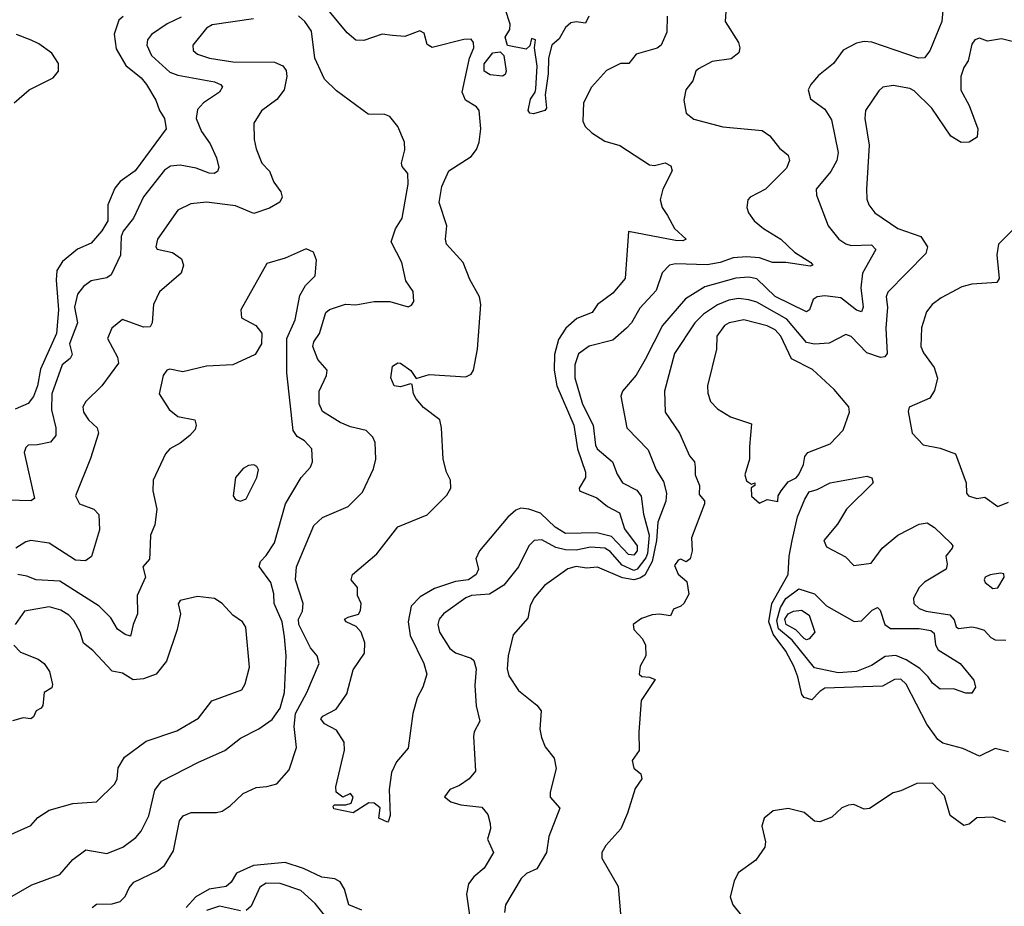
# Model space of a CAD drawing. Extents: x 1690054 to 1842981, y 782881 to 914114.
# Tile 341 of 656: x 1733512 to 1737269, y 901749 to 905132. Entities that reach past the tile are written whole.
import ezdxf

# ---------------------------------------------------------------- set-up
doc = ezdxf.new("R2010")
doc.units = 0

msp = doc.modelspace()

# ---------------------------------------------------------------- linework, layer by layer
at = {"layer": '0CON10XD'}
for points in [[(1735983.3, 905145), (1735981.9, 905085), (1735959.4, 905035), (1735945, 905023.6), (1735865, 905000.6), (1735836.7, 904965), (1735805, 904964.3), (1735751.7, 904938.3), (1735693.5, 904875), (1735663.6, 904815), (1735660.5, 904745), (1735670, 904725), (1735695, 904700), (1735745, 904668.9), (1735801.8, 904651.8), (1735915, 904577.8), (1735935, 904575.5), (1735975, 904585.6), (1735996.7, 904575), (1736002, 904555), (1735966.4, 904485), (1735955.7, 904445), (1735964.2, 904415), (1735984.5, 904384.5), (1736011.4, 904335), (1736055.8, 904294.2), (1736042.2, 904287.8), (1736015, 904289.5), (1735835, 904323.3), (1735822.9, 904145), (1735775, 904089.2), (1735717.3, 904045), (1735696.7, 904015), (1735638.4, 903991.6), (1735596.2, 903955), (1735567.9, 903912.1), (1735552.4, 903855), (1735551.5, 903795), (1735562.3, 903735), (1735626.3, 903585), (1735640.2, 903495), (1735671.8, 903405), (1735671.5, 903385), (1735646.7, 903345), (1735648.6, 903335), (1735715, 903308), (1735754.9, 903274.9), (1735800.9, 903250.9), (1735820, 903190), (1735868.1, 903125), (1735867.9, 903105), (1735855, 903088.5), (1735835, 903091.6), (1735770.5, 903160.5), (1735715, 903173.6), (1735595, 903171.7), (1735555, 903196.3), (1735499.2, 903249.2), (1735455, 903264.8), (1735425, 903267.8), (1735405, 903260.9), (1735375, 903233.8), (1735266.2, 903105), (1735252.5, 903075), (1735262.7, 903035), (1735253.5, 903015), (1735224.8, 902995.2), (1735175, 902988.4), (1735095, 902961.9), (1735039.8, 902930.2), (1735006.2, 902893.8), (1734994.7, 902834.7), (1735002.5, 902782.5), (1735054.4, 902675), (1735065.8, 902635), (1735050, 902585), (1735029.2, 902545), (1735012, 902485), (1734995, 902352.5), (1734949.6, 902300.4), (1734930.9, 902259.1), (1734922.5, 902195), (1734926.1, 902096.1), (1734920, 902075), (1734915, 902070), (1734882.5, 902085), (1734887.5, 902125), (1734865, 902143.3), (1734845, 902143.8), (1734785, 902106.2), (1734710.7, 902120.7), (1734708.3, 902131.7), (1734713.6, 902136.4), (1734756.7, 902136.7), (1734776.9, 902143.1), (1734784, 902165), (1734775, 902180), (1734745, 902166.2), (1734720, 902185), (1734718.8, 902205), (1734752, 902345), (1734750, 902375), (1734720.7, 902420.7), (1734675, 902445.5), (1734661.5, 902465), (1734668.9, 902475), (1734719.2, 902500.8), (1734760.2, 902559.8), (1734785, 902651.9), (1734828.1, 902715), (1734828.9, 902755), (1734815.4, 902795), (1734796.2, 902816.2), (1734758, 902835), (1734752, 902845), (1734765, 902851.9), (1734805, 902863.3), (1734812.3, 902877.8), (1734814.8, 902905), (1734800.8, 902935), (1734801.5, 902965), (1734777.1, 902995), (1734782, 903015), (1734875, 903094.3), (1734955, 903197.1), (1735067.6, 903242.4), (1735142.4, 903317.6), (1735156.9, 903345), (1735155.6, 903375), (1735140.8, 903405), (1735127.5, 903455), (1735122, 903575), (1735115.4, 903605.4), (1735052.6, 903652.6), (1735025.5, 903685), (1735014.5, 903705), (1735010, 903740), (1735003, 903743), (1734965, 903730.6), (1734941.2, 903735), (1734928.8, 903765), (1734935, 903810), (1734955, 903823.3), (1734965, 903821.2), (1735005, 903794), (1735025, 903762.5), (1735075, 903778.8), (1735215, 903768.9), (1735235, 903779.2), (1735243.3, 903795), (1735259.2, 903875), (1735271.8, 904045), (1735267.3, 904075), (1735230.3, 904140.3), (1735203.8, 904205), (1735141.2, 904275), (1735136.6, 904295), (1735142, 904345), (1735113.1, 904435), (1735123.2, 904495), (1735149.4, 904555), (1735235, 904610), (1735255, 904636.4), (1735265.6, 904665), (1735271.7, 904715), (1735265.6, 904785.6), (1735255, 904799.2), (1735212.7, 904825), (1735200.7, 904855), (1735228.4, 904985), (1735244.5, 905025), (1735244.4, 905044.4), (1735235, 905057.1), (1735206.6, 905056.6), (1735085.7, 905025.7), (1735067, 905037), (1735055, 905080), (1735039.3, 905089.3), (1734982.1, 905067.9), (1734935, 905072.2), (1734895, 905076.5), (1734825, 905052.5), (1734795, 905054.3), (1734761.7, 905081.7), (1734675, 905186.1)], [(1736206.2, 905163.8), (1736204.6, 905125), (1736254.4, 905045), (1736260, 905025), (1736255.8, 905005), (1736226.9, 904983.1), (1736155, 904972.1), (1736101.9, 904945), (1736092.7, 904935), (1736081.2, 904898.8), (1736054, 904865), (1736045.8, 904825), (1736055.8, 904775.8), (1736085, 904751.9), (1736195, 904723.6), (1736345, 904708.9), (1736375, 904689.4), (1736411.5, 904641.5), (1736444.2, 904615), (1736450, 904595), (1736438.1, 904565), (1736358.6, 904485), (1736299.2, 904455), (1736290, 904445), (1736287.1, 904415), (1736293.1, 904395), (1736314.3, 904365), (1736350, 904335), (1736416.9, 904295), (1736468.5, 904245), (1736531.5, 904205), (1736538.6, 904195), (1736528.8, 904191.2), (1736435.5, 904205.5), (1736385, 904205.2), (1736335, 904223.9), (1736285, 904226.9), (1736235, 904223.8), (1736185, 904206), (1736135, 904196.7), (1736015, 904200), (1735992, 904195), (1735964.1, 904165.9), (1735940.8, 904099.2), (1735879.1, 904030.9), (1735846.7, 903975), (1735827.7, 903955), (1735775, 903909.6), (1735685, 903886.4), (1735645, 903856.9), (1735630, 903815), (1735631.1, 903765), (1735659.8, 903665), (1735700.9, 903585), (1735709.1, 903509.1), (1735716.2, 903495), (1735773.9, 903445), (1735792.6, 903397.4), (1735811.8, 903365), (1735867.5, 903337.5), (1735883.8, 903313.8), (1735892.4, 903245), (1735913.8, 903165), (1735907.7, 903095), (1735900.8, 903079.2), (1735868.5, 903035), (1735855, 903030.2), (1735811.2, 903051.2), (1735765, 903102.8), (1735745, 903115.2), (1735690.3, 903119.7), (1735635, 903107.5), (1735595, 903108.9), (1735558.3, 903118.3), (1735505, 903147.1), (1735475, 903144.4), (1735455.3, 903124.7), (1735415.5, 903045), (1735358.9, 902975), (1735305, 902940.7), (1735236.2, 902935), (1735215, 902926.3), (1735129.5, 902865), (1735113.2, 902845), (1735108.2, 902825), (1735114, 902795), (1735153.4, 902733.4), (1735175, 902716), (1735235, 902696.2), (1735245, 902687.5), (1735254.3, 902655), (1735248.8, 902591.2), (1735253.8, 902513.8), (1735267.8, 902455), (1735245.7, 902415), (1735243.5, 902396.5), (1735251.9, 902265), (1735227.1, 902235), (1735190.3, 902209.7), (1735153.3, 902195), (1735133.3, 902166.7), (1735157.3, 902147.3), (1735195, 902135.7), (1735275, 902127.5), (1735299.1, 902099.1), (1735308, 902065), (1735309.2, 902045), (1735297.1, 902005), (1735320.6, 901955), (1735285, 901894.4), (1735245, 901861.9), (1735224.7, 901835), (1735217.6, 901795), (1735228.4, 901715)], [(1737037.7, 905195), (1737030.7, 905125), (1736985, 905013.8), (1736965, 904986), (1736942.5, 904985), (1736763.2, 905046.8), (1736735, 905049.4), (1736705, 905042.9), (1736654.1, 905015.9), (1736617.5, 904965), (1736560.6, 904919.4), (1736530.8, 904885), (1736520.8, 904865), (1736530.3, 904830.3), (1736585, 904790), (1736610.2, 904750.2), (1736634.7, 904625), (1736629.7, 904595), (1736607.1, 904552.9), (1736551.1, 904485), (1736552.1, 904462.1), (1736597.8, 904345), (1736637.8, 904295), (1736665, 904276.2), (1736685, 904270.3), (1736762.4, 904272.4), (1736778.9, 904255), (1736728.4, 904165), (1736721.2, 904108.8), (1736730.6, 904035), (1736725, 904017.1), (1736705, 904023.3), (1736645, 904070.3), (1736585, 904077.9), (1736555.8, 904074.2), (1736539.4, 904065), (1736525.4, 904024.6), (1736515, 904016.9), (1736395, 904076.2), (1736325, 904143.4), (1736295, 904149.7), (1736245, 904146.1), (1736126.9, 904113.1), (1736053, 904067), (1735964.4, 903965.6), (1735898.8, 903835), (1735864.7, 903775.3), (1735812, 903715), (1735806, 903695), (1735829.5, 903575), (1735910.8, 903490.8), (1735940.7, 903415), (1735969.4, 903369.4), (1735980, 903325), (1735977.9, 903295), (1735946.9, 903215), (1735942.6, 903145), (1735925.5, 903064.5), (1735897, 903013), (1735879.1, 903000.9), (1735855, 902995.4), (1735812.7, 903002.7), (1735716.9, 903043.1), (1735675, 903039.6), (1735635.2, 903045.2), (1735603.8, 903036.2), (1735515, 902972.8), (1735474, 902925), (1735459.6, 902895), (1735451.2, 902848.8), (1735395.7, 902785), (1735375.7, 902704.3), (1735372.2, 902655), (1735378.5, 902628.5), (1735415, 902572), (1735485, 902516.9), (1735502.2, 902495), (1735497.3, 902425), (1735503, 902393), (1735517.6, 902357.6), (1735552.2, 902315), (1735558.9, 902275), (1735535.8, 902185), (1735536, 902165), (1735573.2, 902123.2), (1735531.8, 902015), (1735521.9, 901955), (1735485, 901892.7), (1735445.9, 901874.1), (1735425.5, 901855), (1735365.6, 901755), (1735361.5, 901725)], [(1735684.4, 905145.6), (1735671.7, 905118.3), (1735635, 905124.2), (1735615, 905120), (1735595, 905102.5), (1735571.1, 905058.9), (1735542.5, 905035), (1735529.4, 904985), (1735528.9, 904925), (1735517.7, 904845), (1735521.8, 904795), (1735516.4, 904785), (1735472.5, 904772.5), (1735458.9, 904775), (1735452, 904785), (1735461.7, 904828.3), (1735479.2, 904855), (1735481.2, 904868.8), (1735486.9, 904955), (1735476.7, 905025), (1735480, 905055), (1735465, 905060), (1735458.3, 905031.7), (1735445, 905020), (1735373.3, 905033.3), (1735364.6, 905065), (1735382.5, 905095), (1735384, 905115), (1735364, 905174)], [(1733906.3, 905143.7), (1733890.1, 905129.9), (1733872.7, 905077.3), (1733880.7, 905020.7), (1733917.2, 904957.2), (1733975, 904910.5), (1733995.5, 904885), (1734031.9, 904825), (1734045.5, 904785.5), (1734064.4, 904755), (1734070.8, 904715), (1733952.2, 904555), (1733895.9, 904514.1), (1733875, 904489.5), (1733848.6, 904425), (1733848, 904365), (1733825, 904325.9), (1733785, 904279.1), (1733733.1, 904256.9), (1733675, 904208.8), (1733654.2, 904175), (1733651.7, 904138.2), (1733660.7, 904025), (1733653, 903935), (1733590.9, 903799.1), (1733579.8, 903735), (1733565, 903694.3), (1733545, 903667.1), (1733494.5, 903645.5)], [(1734404.6, 905135.4), (1734247, 905113), (1734225, 905100), (1734173.1, 905035), (1734174.3, 905015), (1734190.7, 905000.7), (1734236.2, 904985), (1734325, 904971), (1734485, 904970.4), (1734516.1, 904956.1), (1734528.3, 904938.3), (1734531.1, 904915), (1734521.4, 904865), (1734493, 904827), (1734435, 904784), (1734405, 904736.7), (1734406.5, 904675), (1734415, 904638.8), (1734436.5, 904585), (1734465, 904554.3), (1734481.7, 904511.7), (1734508.6, 904475), (1734513.1, 904455), (1734504.5, 904435.5), (1734465, 904412.5), (1734405, 904392.7), (1734335, 904422.3), (1734225, 904435.3), (1734165, 904428.8), (1734115.3, 904404.7), (1734038, 904295), (1734031.2, 904265), (1734036.2, 904256.2), (1734095, 904243.8), (1734129.7, 904219.7), (1734137.5, 904195), (1734128.6, 904165), (1734045, 904093.8), (1734023.3, 904045), (1734018.1, 903975), (1734010, 903960), (1733985, 903958.8), (1733905, 903988.5), (1733863.1, 903955), (1733846.9, 903915), (1733885.4, 903845), (1733888.9, 903821.1), (1733825.5, 903734.5), (1733764.2, 903675), (1733752.9, 903655), (1733755.6, 903635), (1733774.7, 903604.7), (1733807.1, 903575), (1733813.1, 903555), (1733782, 903458), (1733725.3, 903315), (1733740.9, 903285), (1733795, 903263.8), (1733813.8, 903243.8), (1733816, 903185), (1733785.7, 903084.3), (1733762.7, 903067.3), (1733725, 903070.4), (1733625, 903134.1), (1733555, 903144.5), (1733535, 903140), (1733497.5, 903115)], [(1733789.2, 901745), (1733805, 901757.8), (1733865, 901758.4), (1733895, 901767.9), (1733915, 901786.9), (1733929.8, 901820.2), (1733948.2, 901841.8), (1734037.5, 901885), (1734064.6, 901905), (1734099, 901961), (1734122.1, 902075), (1734135.3, 902094.7), (1734166.6, 902106.6), (1734263.4, 902106.6), (1734285, 902112.2), (1734315, 902132.2), (1734365, 902179.5), (1734415, 902202.2), (1734455.7, 902205.7), (1734493.1, 902216.9), (1734539.8, 902270.2), (1734568.1, 902355), (1734559.5, 902435), (1734564.8, 902485), (1734608.2, 902565), (1734654.4, 902675), (1734647.5, 902705), (1734621.7, 902735), (1734577.1, 902825), (1734576.6, 902845), (1734591.3, 902875), (1734593.9, 902905), (1734564.4, 902994.4), (1734568.6, 903045), (1734635, 903201.9), (1734667, 903233), (1734765.4, 903274.6), (1734820.7, 903329.3), (1734862.1, 903417.9), (1734870.8, 903455), (1734868.3, 903518.3), (1734859.1, 903539.1), (1734834.5, 903564.5), (1734775, 903578.9), (1734734.8, 903594.8), (1734704.7, 903614.7), (1734667.5, 903637.5), (1734655, 903666.7), (1734654.7, 903715), (1734682.7, 903775), (1734685.6, 903795), (1734650, 903835), (1734631.3, 903885), (1734635, 903902.5), (1734656.2, 903935), (1734680, 904015), (1734694.2, 904025.7), (1734755, 904046.8), (1734795, 904044.6), (1734865, 904056.2), (1734925, 904056.7), (1734995, 904036.7), (1735007.7, 904042.3), (1735016.4, 904056.4), (1735013.3, 904095), (1734986.2, 904135), (1734970, 904205), (1734929.5, 904285), (1734946.6, 904333.4), (1734971.8, 904375), (1734994.4, 904505), (1734992.9, 904545), (1734972.1, 904572.1), (1734969.1, 904585), (1734981.5, 904635), (1734980.6, 904665), (1734955.6, 904725), (1734925, 904762), (1734905, 904770.8), (1734841.4, 904771.4), (1734720.4, 904860.4), (1734675.7, 904905), (1734637.8, 904985), (1734625, 905088.6), (1734600.3, 905125), (1734576.1, 905146.1)], [(1734128.8, 905141.2), (1734075, 905115.6), (1734015.4, 905075), (1734000, 905055), (1733996.7, 905035), (1734015, 904995.4), (1734085, 904931.3), (1734115, 904920), (1734255.2, 904895.2), (1734278.6, 904885), (1734285.4, 904875.4), (1734274.4, 904855), (1734213.6, 904815), (1734190.9, 904789.1), (1734185.4, 904755), (1734205.9, 904705.9)], [(1733490.5, 904815), (1733548.6, 904865), (1733639.5, 904910.5), (1733659.7, 904935), (1733660, 904965), (1733634.3, 905004.3), (1733585, 905040.5), (1733556, 905054), (1733500, 905075)], [(1737299.1, 905049.1), (1737259.2, 905059.2), (1737205, 905050), (1737175, 905061.5), (1737156.9, 905055), (1737145, 905038), (1737131.1, 904975), (1737115, 904950), (1737103.2, 904915), (1737103.7, 904863.7), (1737135.4, 904805), (1737168.6, 904715), (1737165.7, 904684.3), (1737135, 904664.2), (1737105, 904662.9), (1737065, 904687.1), (1736992.2, 904795), (1736925, 904861.1), (1736908.9, 904868.9), (1736845, 904880.3), (1736805.8, 904874.2), (1736789.9, 904860.1), (1736739.7, 904785), (1736737.7, 904755), (1736753.1, 904653.1), (1736743.6, 904485), (1736745, 904447.5), (1736752.9, 904425), (1736775.3, 904395.3), (1736863.6, 904335), (1736951.4, 904305), (1736976.5, 904265), (1736969.5, 904240.5), (1736825, 904092.9), (1736818.8, 904075), (1736823.8, 904035), (1736817, 903955), (1736822.1, 903857.9), (1736813.8, 903846.2), (1736796.7, 903843.3), (1736745, 903861.2), (1736685, 903922.9), (1736665, 903931.1), (1736601.6, 903898.4), (1736545, 903893.5), (1736515, 903899.8), (1736439.5, 903989.5), (1736325, 904053.7), (1736295, 904063.3), (1736255, 904068.2), (1736218, 904062), (1736175, 904044.4), (1736121.1, 904008.9), (1736088.8, 903975), (1736011.3, 903858.7), (1735972.2, 903715), (1735975.3, 903635), (1736030, 903555), (1736068.5, 903468.5), (1736087.1, 903445), (1736089.5, 903425), (1736090, 903395), (1736106.8, 903355), (1736105, 903320), (1736125, 903296.2), (1736125.5, 903285), (1736075.6, 903155), (1736078, 903105), (1736070, 903075), (1736055, 903063.3), (1736035, 903073.3), (1736025, 903070), (1736010.7, 903049.3), (1736025, 903016.9), (1736057.9, 902987.9), (1736065, 902940), (1736045.8, 902904.2), (1736035, 902893.8), (1736007, 902883), (1735995, 902857.5), (1735953.6, 902863.6), (1735925, 902860.8), (1735885, 902847.7), (1735853.3, 902825), (1735855.6, 902805), (1735889.1, 902769.1), (1735900, 902745), (1735901.2, 902705), (1735880, 902665), (1735876.2, 902635), (1735885.8, 902625.8), (1735915, 902624), (1735936.7, 902615), (1735884, 902535), (1735874.1, 902414.1), (1735876.1, 902343.9), (1735849.4, 902305), (1735855.6, 902275.6), (1735882.5, 902255), (1735886.7, 902235), (1735860.9, 902199.1), (1735831.9, 902105), (1735805.4, 902044.6), (1735748.9, 901981.1), (1735732.9, 901955), (1735732.9, 901932.9), (1735796.2, 901825), (1735806.2, 901705)], [(1735355, 904916.7), (1735307.8, 904922.2), (1735285, 904936.2), (1735285, 904963.8), (1735317.1, 905005), (1735345, 905010), (1735360, 904995), (1735368.8, 904935), (1735365, 904922.5), (1735355, 904916.7)], [(1734205.9, 904705.9), (1734238.8, 904658.8), (1734262.9, 904605), (1734271.7, 904568.3), (1734267.1, 904552.9), (1734254.4, 904545.6), (1734235, 904546.9), (1734185.2, 904565.2), (1734125, 904577.4), (1734087.5, 904572.5), (1734065, 904558.5), (1733984.5, 904455.5), (1733946.9, 904375), (1733906.8, 904325), (1733899.5, 904305), (1733896.7, 904233.3), (1733861.4, 904158.6), (1733845, 904147.5), (1733785, 904136.2), (1733755, 904113.6), (1733733.2, 904085), (1733721.1, 904035), (1733733.2, 903975), (1733702.5, 903895), (1733712.6, 903855), (1733705, 903839.2), (1733674.1, 903815), (1733635.2, 903705), (1733633.1, 903643.1), (1733649.4, 903575), (1733650, 903545), (1733630.2, 903519.8), (1733580.4, 903509.6), (1733545, 903508), (1733535, 903500), (1733528.8, 903481.2), (1733568, 903305), (1733554.3, 903295.7), (1733425, 903300.6)], [(1737307.5, 904335), (1737246.7, 904275), (1737241.2, 904235), (1737250, 904145), (1737240.8, 904129.2), (1737145, 904123.3), (1737107.4, 904112.6), (1737028.7, 904071.3), (1736994.4, 904045), (1736972.3, 904017.8), (1736953.3, 903956.7), (1736951.3, 903885), (1736960.6, 903860.6), (1737001.5, 903805), (1737014.5, 903764.5), (1737003.4, 903716.6), (1736985, 903687.8), (1736905.8, 903654.2), (1736902.5, 903637.5), (1736917.8, 903555), (1736959.8, 903509.8), (1737025, 903497.7), (1737082.5, 903475), (1737124.4, 903364.4), (1737125.5, 903325), (1737132.9, 903315), (1737165, 903305.6), (1737195, 903310.8), (1737245, 903274.5), (1737285, 903290.8)], [(1733431.7, 901758.3), (1733558.3, 901831.7), (1733665, 901870), (1733715, 901927.5), (1733765, 901964.3), (1733845, 901950.6), (1733905.3, 901974.7), (1733955, 902012.2), (1733975, 902035.7), (1734005, 902094), (1734027.8, 902192.2), (1734053.4, 902226.6), (1734195, 902299.6), (1734295, 902343.3), (1734355, 902391.1), (1734425, 902426.2), (1734475, 902461.8), (1734505.4, 902504.6), (1734522, 902565), (1734528.3, 902705), (1734522.1, 902777.9), (1734513.9, 902835), (1734483.5, 902905), (1734481.5, 902941.5), (1734470.3, 902985), (1734425.9, 903045.9), (1734431.4, 903065), (1734452.9, 903087.1), (1734484, 903136), (1734526.9, 903285), (1734585.6, 903385), (1734621.4, 903425), (1734629.5, 903445), (1734626.9, 903495), (1734599.1, 903525), (1734571.5, 903541.5), (1734555.8, 903565), (1734531.3, 903785), (1734531.1, 903915), (1734563.1, 903986.9), (1734580.8, 904079.2), (1734602.1, 904117.9), (1734639.4, 904155), (1734644.2, 904215), (1734633.8, 904245), (1734605, 904257.5), (1734525, 904222.5), (1734455, 904201.2), (1734355.8, 904025), (1734358, 903995), (1734413.8, 903965), (1734435.7, 903935.7), (1734434.4, 903895), (1734410.8, 903855), (1734325, 903814.6), (1734225, 903810.4), (1734135, 903788.6), (1734085, 903798.1), (1734073.8, 903795), (1734059.2, 903775), (1734043.8, 903705), (1734081.9, 903645), (1734115, 903618.5), (1734180, 903605), (1734186, 903585), (1734181.2, 903568.8), (1734161.2, 903545), (1734125, 903515.8), (1734085, 903494), (1734068, 903475), (1734021.4, 903375), (1734020.6, 903335), (1734035.8, 903265), (1734027.5, 903205), (1734010.6, 903165), (1734008.3, 903098.3), (1734006.9, 903073.1), (1733982.1, 903045), (1733992.5, 903005), (1733960.2, 902935), (1733961.3, 902865), (1733944.6, 902825), (1733935, 902780.4), (1733915, 902786.2), (1733885, 902807.1), (1733860.4, 902850.4), (1733815, 902894), (1733665, 902989.7), (1733575, 902994.2), (1733539.4, 903009.4), (1733505, 903015.3)], [(1736335, 903286.7), (1736365, 903301.2), (1736405, 903293.8), (1736406.7, 903315), (1736417.5, 903335), (1736445, 903368.1), (1736475, 903384.3), (1736485, 903396.2), (1736502.5, 903435), (1736508.5, 903465), (1736519.3, 903480.7), (1736605, 903513.6), (1736655, 903565.7), (1736678, 903635), (1736675.8, 903655), (1736620.7, 903720.7), (1736537.7, 903797.7), (1736457.7, 903837.7), (1736416.1, 903925), (1736395, 903949.3), (1736365, 903963.5), (1736275, 903986.2), (1736219.2, 903975), (1736201.8, 903965), (1736172.2, 903925), (1736171.2, 903875), (1736137.3, 903735), (1736137.4, 903707.4), (1736147.8, 903675), (1736175, 903647.8), (1736225, 903616.9), (1736305, 903590), (1736296.4, 903503.6), (1736297.5, 903455), (1736278.9, 903395), (1736285, 903372), (1736305, 903360), (1736317.5, 903365), (1736316.7, 903355), (1736303.6, 903346.4), (1736304.3, 903314.3), (1736335, 903286.7)], [(1734355, 903294.4), (1734376.3, 903303.7), (1734417.3, 903385), (1734423.1, 903415), (1734416.9, 903426.9), (1734405, 903433.1), (1734385, 903431.1), (1734365, 903420), (1734335.5, 903385), (1734326.7, 903315), (1734335, 903300.8), (1734355, 903294.4)], [(1737175, 902322.2), (1737110.9, 902350.9), (1737035, 902372.1), (1737015.5, 902385.5), (1736974, 902444), (1736895, 902597.1), (1736875, 902615.4), (1736850, 902615), (1736805, 902588.9), (1736585, 902581.7), (1736565, 902569.3), (1736535, 902536.5), (1736506, 902546), (1736497.1, 902557.1), (1736481.6, 902625), (1736465.6, 902665), (1736435, 902723.2), (1736386.9, 902786.9), (1736371, 902835), (1736381.9, 902905), (1736445.1, 903015), (1736448.5, 903085), (1736459.2, 903145), (1736479.6, 903235), (1736508, 903302), (1736525, 903330.8), (1736555, 903338.9), (1736605, 903364.7), (1736745, 903390.9), (1736763.5, 903383.5), (1736768.6, 903365), (1736667.5, 903265), (1736633.1, 903206.9), (1736581.1, 903145), (1736590.9, 903120.9), (1736663, 903083), (1736695, 903050), (1736761.1, 903058.9), (1736803.3, 903115), (1736863.6, 903165), (1736945, 903207.8), (1736975, 903212.2), (1737002.5, 903195), (1737065.6, 903135), (1737072.9, 903125), (1737070.8, 903115), (1737046.5, 903085), (1737051.8, 903055), (1737047.3, 903035), (1736965, 902985.4), (1736944, 902966), (1736923.1, 902925), (1736923.9, 902905), (1736944.4, 902885), (1736970.8, 902875), (1737061.8, 902861.8), (1737078, 902842), (1737085, 902815.8), (1737095, 902808.8), (1737145, 902815.7), (1737165, 902812.2), (1737192.6, 902802.6), (1737217.5, 902775), (1737235, 902766.5), (1737275, 902764.7)], [(1737225, 902962), (1737245, 902964.3), (1737268.8, 903005), (1737267.5, 903017.5), (1737255, 903020.8), (1737215, 903014.2), (1737196.2, 903005), (1737192, 902995), (1737196.7, 902985), (1737225, 902962)], [(1737145, 902562.8), (1737122.8, 902562.8), (1737075, 902579.3), (1737025, 902578.1), (1736995, 902600.6), (1736979.3, 902625), (1736946.6, 902656.6), (1736895, 902689.8), (1736855, 902706), (1736815, 902702.3), (1736762.4, 902667.6), (1736705.5, 902644.5), (1736635, 902639.7), (1736545, 902658.5), (1736459.9, 902765), (1736407.7, 902807.7), (1736400.7, 902839.3), (1736415, 902889.5), (1736435, 902923.9), (1736485, 902960.8), (1736545, 902941.6), (1736591.1, 902895), (1736696.1, 902836.1), (1736725, 902838.2), (1736765, 902879.5), (1736785, 902889.4), (1736795, 902878.8), (1736813.9, 902825), (1736835, 902808.8), (1736945, 902809.2), (1736988.6, 902801.4), (1737001.3, 902791.3), (1737006.5, 902746.5), (1737017.2, 902727.2), (1737101.1, 902675), (1737152.5, 902612.5), (1737159.8, 902585), (1737145, 902562.8)], [(1733455, 902013.1), (1733555, 902058), (1733581.4, 902088.6), (1733625, 902116.5), (1733715, 902141.8), (1733805, 902148), (1733875, 902216), (1733884.4, 902235), (1733888.1, 902278.1), (1733912.2, 902317.8), (1733995, 902378.9), (1734111.4, 902418.6), (1734195, 902466.9), (1734245, 902533.1), (1734360, 902575), (1734372.4, 902597.6), (1734388.6, 902661.4), (1734374.6, 902814.6), (1734362.5, 902835), (1734325, 902859.5), (1734285, 902904.2), (1734255, 902924.2), (1734191.2, 902931.2), (1734125, 902916), (1734116.4, 902903.6), (1734126, 902865), (1734112.9, 902805), (1734072.5, 902685), (1734032.5, 902635), (1733985, 902616.7), (1733945, 902613.1), (1733905, 902639.2), (1733865, 902646.9), (1733791.5, 902725), (1733755, 902752.9), (1733742.9, 902795), (1733719.3, 902839.3), (1733700.2, 902860.2), (1733669.4, 902879.4), (1733625, 902891.5), (1733530, 902875), (1733495.3, 902824.7)], [(1736515, 902765.6), (1736505, 902770.8), (1736474.3, 902804.3), (1736436.9, 902825), (1736432.4, 902845), (1736445, 902864.7), (1736465, 902875.6), (1736495, 902878.8), (1736525, 902860.6), (1736545.8, 902795), (1736525, 902769.4), (1736515, 902765.6)], [(1733489.6, 902745), (1733515, 902718.8), (1733582, 902692), (1733605.3, 902675.3), (1733625.4, 902645.4), (1733637.9, 902595), (1733635, 902582.9), (1733605.6, 902564.4), (1733600, 902515), (1733594, 902505), (1733574.4, 902495), (1733565, 902471.9), (1733555, 902464), (1733525, 902468.7), (1733485, 902456.5)], [(1737285, 902338.1), (1737235, 902351.1), (1737175, 902322.2)], [(1737275, 902069.6), (1737225, 902089.6), (1737165, 902086.1), (1737135, 902062.2), (1737115, 902057.1), (1737062.5, 902095), (1737041.3, 902171.3), (1736995, 902219.2), (1736935, 902217.5), (1736875, 902189.2), (1736845, 902181.9), (1736755, 902121.9), (1736735, 902119.4), (1736695, 902137.1), (1736674.4, 902135.6), (1736648.8, 902125), (1736610.8, 902089.2), (1736565, 902070.9), (1736544.6, 902074.6), (1736505, 902107.1), (1736445, 902122), (1736387.1, 902112.9), (1736352.5, 902085), (1736344.3, 902055), (1736357.5, 901995), (1736355.5, 901974.5), (1736321.2, 901925), (1736253.2, 901876.8), (1736238, 901845), (1736222.9, 901785), (1736232.9, 901755), (1736265.8, 901715)], [(1734817.5, 901735), (1734768.4, 901755), (1734751.8, 901815), (1734735, 901842.2), (1734714.1, 901854.1), (1734665, 901860.7), (1734595, 901892.9), (1734525, 901915.8), (1734403.8, 901905), (1734339.3, 901875), (1734318.8, 901841.2), (1734300, 901825), (1734235, 901814.1), (1734184.1, 901785.9), (1734147.6, 901745)], [(1734719.2, 901659.2), (1734640.2, 901760.2), (1734585, 901809.5), (1734506.6, 901836.6), (1734452.9, 901837.1), (1734428.1, 901821.9), (1734395, 901749.5), (1734376.8, 901733.2)], [(1734355, 901731.6), (1734275, 901749.3), (1734225, 901733)]]:
    msp.add_lwpolyline(points, dxfattribs=at)

doc.saveas('drawing.dxf')
